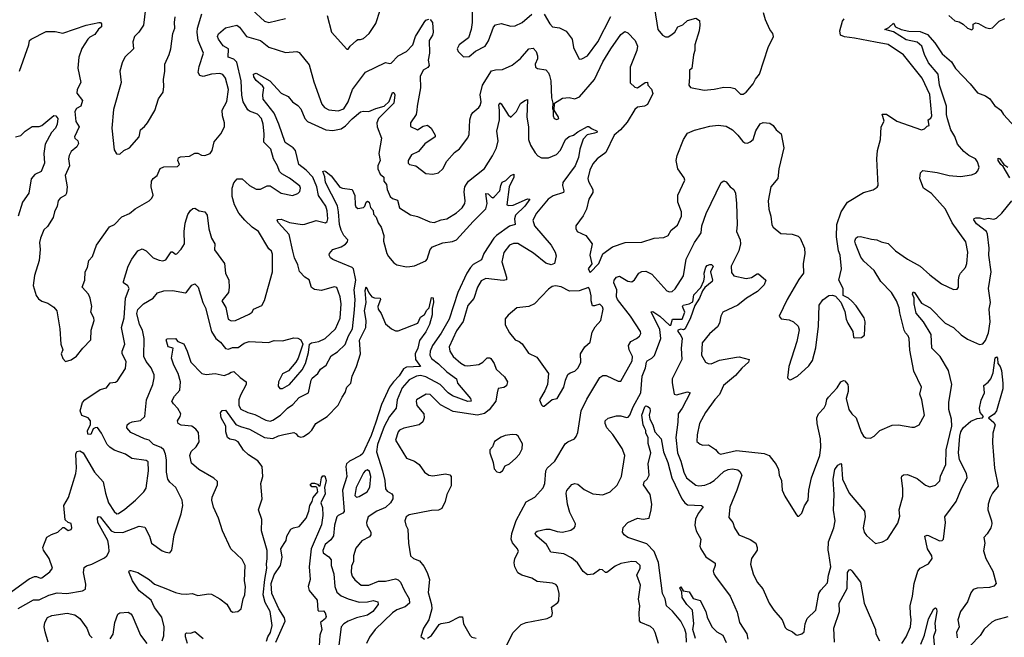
# Model space of a CAD drawing. Extents: x 1552294 to 1694791, y 811929 to 917222.
# Tile 498 of 643: x 1647586 to 1654660, y 874209 to 878645. Entities that reach past the tile are written whole.
import ezdxf

# ---------------------------------------------------------------- set-up
doc = ezdxf.new("R2010")
doc.units = 0

msp = doc.modelspace()

# ---------------------------------------------------------------- linework, layer by layer
at = {"layer": '0CON10XD'}
for points in [[(1650837.9, 878805), (1650836.5, 878625), (1650829.1, 878575), (1650809.4, 878515), (1650744.6, 878465.4), (1650729.4, 878435), (1650735.7, 878415.7), (1650775, 878377.5), (1650815, 878381.2), (1650861.3, 878418.7), (1650930, 878455), (1650955, 878494), (1650989.2, 878590.8), (1651005, 878607.1), (1651045, 878617.1), (1651115, 878597.8), (1651145, 878600), (1651195, 878625.8), (1651264.6, 878685.4)], [(1648490, 878725), (1648475.6, 878605), (1648442, 878555), (1648410.6, 878525), (1648397.8, 878485), (1648402.5, 878435), (1648340.8, 878375), (1648322.5, 878335), (1648306, 878275), (1648316, 878195), (1648260.3, 877999.7), (1648246.9, 877865), (1648265, 877710), (1648281.7, 877681.7), (1648305, 877680)], [(1649256.5, 878716.5), (1649345, 878634.3), (1649375.6, 878624.4), (1649495, 878652.9)], [(1649795, 878676), (1649825.6, 878555), (1649937, 878433), (1649945, 878432.5), (1649960, 878455), (1650005, 878496.7), (1650015, 878503.3), (1650035, 878502), (1650055, 878509.2), (1650095.7, 878545), (1650145, 878618.8), (1650175.6, 878714.4)], [(1652147.5, 878725), (1652170.8, 878575), (1652203.8, 878535), (1652225, 878521.2), (1652245, 878521.2), (1652265, 878534), (1652292, 878555), (1652315, 878594), (1652351.4, 878608.6), (1652385, 878640), (1652445, 878656.2), (1652469.7, 878639.7), (1652472.9, 878605), (1652467.5, 878565), (1652435.7, 878465), (1652435.7, 878424.3), (1652426.4, 878393.6), (1652416.2, 878295), (1652397.5, 878282.5), (1652399.2, 878230.8), (1652393.8, 878175), (1652405, 878158.8), (1652505, 878140), (1652575, 878145.6), (1652645, 878159.4), (1652695, 878159.2), (1652725, 878151.2), (1652765, 878111.2), (1652785, 878111.2), (1652805, 878124), (1652855.6, 878185), (1652872.2, 878217.8), (1652902, 878255), (1652964.6, 878445), (1653001.4, 878525), (1652998, 878545), (1652976.2, 878575), (1652943.8, 878645), (1652930, 878695)], [(1648305, 877680), (1648335, 877706.7), (1648375.7, 877724.3), (1648445.5, 877804.5), (1648454.4, 877855), (1648482.6, 877877.4), (1648504.4, 877905.6), (1648556.4, 877993.6), (1648584.4, 878075.6), (1648615.8, 878125), (1648622.5, 878165), (1648618.9, 878215), (1648628.9, 878275), (1648628.6, 878325), (1648660.6, 878395), (1648671.9, 878435), (1648685.7, 878545), (1648701.4, 878585), (1648697.3, 878625), (1648702.7, 878665)], [(1648722.5, 877635), (1648727, 877653), (1648740.5, 877659.5), (1648805, 877665.6), (1648845, 877686), (1648865, 877686), (1648892.5, 877672.5), (1648915, 877670), (1648954.4, 877685), (1648969.5, 877705), (1648983.2, 877766.8), (1649030, 877825), (1649057.1, 877875), (1649057.3, 877905), (1649042.1, 877955), (1649040, 877995), (1649075, 878058.8), (1649086.8, 878145), (1649065, 878226.2), (1649045, 878250.8), (1649025, 878258.9), (1648965, 878253.8), (1648905, 878238.2), (1648880.8, 878245), (1648869.4, 878265), (1648875, 878310), (1648905.6, 878405), (1648867.1, 878495), (1648860.7, 878555), (1648864.3, 878585), (1648895, 878688.1)], [(1648932.1, 877242.1), (1648945, 877143.3), (1648964.6, 877075), (1648988.5, 877035), (1648985, 876993.3), (1649057.5, 876895), (1649064.2, 876825), (1649089.5, 876775), (1649092, 876722), (1649085.3, 876685), (1649038.9, 876625), (1649067.3, 876577.3), (1649084.7, 876494.7), (1649105, 876481.5), (1649135.3, 876484.7), (1649235, 876530), (1649256.2, 876545), (1649266.7, 876565), (1649325, 876591.4), (1649345, 876628.8), (1649401.5, 876835), (1649402.3, 876962.3), (1649395, 876982.5), (1649375, 877000), (1649300.9, 877125), (1649255.7, 877155), (1649204.6, 877204.6), (1649161.5, 877255), (1649130, 877315), (1649112.9, 877375), (1649111.4, 877435), (1649125, 877473.3), (1649147.7, 877502.3), (1649185, 877502.5), (1649236, 877455), (1649285, 877428.9), (1649315, 877428.1), (1649365, 877450.8), (1649385, 877451.4), (1649465, 877400), (1649545, 877382.9), (1649585, 877395.8), (1649598.5, 877411.5), (1649603.1, 877435), (1649598.9, 877448.9), (1649585, 877462.5), (1649525, 877506.5), (1649468.4, 877538.4), (1649452.1, 877555), (1649438.8, 877595), (1649408.4, 877645), (1649390.9, 877715), (1649340.9, 877765), (1649341.9, 877825), (1649334.2, 877895), (1649322.4, 877935), (1649295, 877967.5), (1649237.2, 877987.2), (1649225, 877996.9), (1649192.2, 878055), (1649182.8, 878102.8), (1649176.5, 878205), (1649145, 878340.6), (1649125, 878361.6), (1649084.4, 878375), (1649086.1, 878435), (1649047.2, 878457.2), (1649013.8, 878505), (1649008.1, 878525), (1649015.5, 878544.5), (1649065, 878587.5), (1649145, 878605.7), (1649165, 878590.6), (1649215.5, 878525.5), (1649315, 878495.5), (1649375, 878446.7), (1649495, 878410), (1649576.9, 878416.9), (1649595, 878408.8), (1649665, 878321.2), (1649698.3, 878198.3), (1649757.6, 878037.6), (1649775, 878014.3), (1649807.1, 877997.1), (1649875, 877990.8), (1649915, 878005.4), (1649944.8, 878055), (1649977.8, 878145), (1650071.4, 878268.6), (1650215, 878337.1), (1650245, 878330), (1650255, 878333.3), (1650304.7, 878385.3), (1650365, 878416.7), (1650410.4, 878465), (1650429.1, 878525), (1650491.2, 878625), (1650505, 878642.5), (1650525, 878650)], [(1650535, 878647.5), (1650552.5, 878625), (1650556.2, 878555), (1650551.4, 878535), (1650527.3, 878495), (1650530.9, 878405), (1650520.9, 878355), (1650527.3, 878315), (1650518.1, 878301.9), (1650485, 878282), (1650462.1, 878237.9), (1650465.6, 878155), (1650440.9, 878025), (1650440.5, 877995), (1650435.7, 877965), (1650394, 877905), (1650395, 877877.5), (1650445, 877853.8), (1650485, 877880), (1650515, 877887.5), (1650541.2, 877865), (1650571.2, 877815), (1650571.2, 877805), (1650497.6, 877752.4), (1650451.7, 877698.3), (1650401.4, 877675), (1650377.1, 877635), (1650375.9, 877615.9), (1650385.8, 877605.8), (1650431.2, 877595), (1650505, 877541.4), (1650554.2, 877535.8), (1650595, 877546), (1650625, 877574), (1650655, 877628), (1650709.3, 877690.7), (1650745, 877718), (1650805, 877796.7), (1650815, 877820), (1650819.5, 877925), (1650829.5, 877960.5), (1650840.5, 877979.5), (1650885, 878013.8), (1650895, 878030), (1650902.2, 878055), (1650894.7, 878105), (1650910.3, 878175), (1650975, 878277.9), (1651005, 878285.4), (1651055, 878286.5), (1651125, 878317.5), (1651185, 878366.7), (1651243.3, 878436.7), (1651275, 878441.4), (1651296.1, 878416.1), (1651307.3, 878385), (1651306.2, 878365), (1651290, 878325), (1651291.9, 878305), (1651305.5, 878295.5), (1651365, 878284.4), (1651384.7, 878264.7), (1651393.1, 878245), (1651401.8, 878205), (1651407.8, 878085), (1651417.5, 878045), (1651413.9, 878006.1), (1651420, 877995), (1651420, 877955), (1651426.7, 877935), (1651445, 877929.2), (1651458.8, 877935), (1651458, 877945), (1651426.2, 877995), (1651428.8, 878045), (1651485, 878081), (1651535, 878086.5), (1651575, 878077.1), (1651608.5, 878091.5), (1651714.8, 878215.2), (1651775, 878343.3), (1651833.7, 878436.3), (1651905, 878540), (1651935, 878561.2), (1651955, 878551.2), (1652007.1, 878495), (1652024.4, 878455), (1652020, 878425), (1651971.1, 878305), (1651972.7, 878192.7), (1652005, 878161.2), (1652025, 878156), (1652080, 878195), (1652097, 878197), (1652100, 878175), (1652125.7, 878145.7), (1652135.6, 878115), (1652097.5, 878035), (1652075, 878023.4), (1652025, 878017.4), (1652005, 877999.7), (1651950.9, 877909.1), (1651903.3, 877855), (1651857.5, 877815), (1651798.4, 877691.6), (1651735, 877645.6), (1651705, 877611.1), (1651681.8, 877565), (1651668.8, 877505), (1651672.1, 877482.1), (1651704.3, 877425), (1651704.2, 877405), (1651689.1, 877380.9), (1651674.3, 877355), (1651658.6, 877285), (1651634.3, 877235.7), (1651582.5, 877165), (1651582.5, 877145), (1651592.5, 877125), (1651653.8, 877095), (1651698.8, 877035), (1651682.5, 876955), (1651697.7, 876892.3), (1651670, 876855), (1651685, 876830), (1651746.2, 876895), (1651775.8, 876964.2), (1651845.7, 877014.3), (1651935.7, 877044.3), (1652055, 877047.1), (1652145, 877077.1), (1652215, 877080), (1652244, 877095), (1652266.8, 877133.2), (1652311.7, 877168.3), (1652342.1, 877235), (1652340, 877265), (1652313.5, 877335), (1652314.3, 877384.3), (1652363.8, 877493.8), (1652360.5, 877510.5), (1652314.7, 877575), (1652303.6, 877635), (1652311, 877669), (1652355.7, 877784.3), (1652385, 877829.1), (1652435, 877851.9), (1652545, 877880.8), (1652605, 877887.1), (1652660.7, 877880.7), (1652706.7, 877855), (1652746.8, 877816.8), (1652780.7, 877770.7), (1652795, 877761.4), (1652815, 877759.4), (1652835, 877766.9), (1652854.7, 877785.3), (1652875, 877848), (1652905, 877898), (1652927.7, 877907.7), (1652975, 877902), (1653000, 877885), (1653020, 877855), (1653056.1, 877826.1), (1653077.1, 877725), (1653039.2, 877575), (1653032.5, 877505), (1652984, 877445), (1652962.5, 877345), (1652968, 877285), (1652983.3, 877235), (1652990.7, 877170.7), (1653000, 877155), (1653055, 877108.8), (1653135.8, 877105.8), (1653179.7, 877089.7), (1653194, 877075), (1653225.7, 877005), (1653226.8, 876963.2), (1653216.1, 876893.9), (1653218, 876825), (1653185, 876780), (1653100, 876635), (1653042.5, 876515), (1653056.7, 876496.7), (1653115, 876488.8), (1653145.8, 876475.8), (1653178.8, 876445), (1653187, 876417), (1653170.6, 876335), (1653111.2, 876155), (1653103.6, 876073.6), (1653115, 876060), (1653125, 876057.5), (1653175, 876083.8), (1653255, 876160), (1653282.1, 876197.9), (1653305, 876287.5), (1653326, 876445), (1653330, 876595), (1653357, 876633), (1653400, 876665), (1653425, 876666.2), (1653448.3, 876658.3), (1653486.1, 876616.1), (1653515, 876550), (1653524, 876495), (1653536, 876465), (1653572.5, 876405), (1653577.5, 876365), (1653585, 876360), (1653635, 876363.3), (1653655, 876380), (1653660, 876475), (1653653.3, 876505), (1653595, 876590), (1653565, 876623.3), (1653540, 876645), (1653502.5, 876665), (1653501.4, 876715), (1653471.8, 876775), (1653490.6, 876855), (1653480, 876955), (1653469.2, 876985), (1653455.4, 877085), (1653457.3, 877175), (1653487.3, 877265), (1653534.2, 877335), (1653647.5, 877405), (1653717.7, 877422.3), (1653747.7, 877442.3), (1653753.3, 877455), (1653744.3, 877645), (1653750, 877705), (1653770.8, 877785), (1653776, 877875), (1653796.4, 877916.4), (1653783.3, 877966.7), (1653815, 877966.2), (1653887, 877917), (1654065, 877854.4), (1654087.7, 877862.3), (1654105, 877880), (1654120, 877885), (1654113.3, 877925), (1654132.2, 877937.8), (1654139.5, 877955), (1654125, 878108.8), (1654071.2, 878225), (1653935, 878393.9), (1653825, 878467.8), (1653735.9, 878484.1), (1653585, 878513.5), (1653511.6, 878521.6), (1653484.2, 878535), (1653478.5, 878565), (1653497.5, 878635), (1653509.1, 878650.9)], [(1651355, 878684.2), (1651395.7, 878615), (1651415, 878594.2), (1651465, 878587.1), (1651512.2, 878562.2), (1651556, 878505), (1651563.8, 878445), (1651605, 878362.5), (1651625, 878363.3), (1651665.4, 878384.6), (1651739.1, 878485), (1651832.4, 878667.6)], [(1654260.8, 878675), (1654305, 878638), (1654335, 878630), (1654365, 878613.3), (1654395, 878583.3), (1654428, 878572), (1654437.1, 878582.9), (1654437.5, 878612.5), (1654455, 878622.5), (1654475, 878618.8), (1654525, 878589.2), (1654555, 878581.2), (1654575, 878587.5), (1654622.5, 878635), (1654665, 878654)], [(1647584.2, 878275), (1647650.6, 878465), (1647656.9, 878495), (1647667.8, 878505), (1647775, 878561), (1647841.5, 878561.5), (1647895, 878548.9), (1648064.7, 878605.3), (1648155, 878625.8), (1648165.7, 878625.7), (1648173.3, 878615), (1648173.3, 878595), (1648151.7, 878578.3), (1648125, 878540), (1648089.5, 878520.5), (1648076, 878505), (1648031.7, 878438.3), (1648010.8, 878375), (1648003.6, 878296.4), (1648024.5, 878195), (1647998.7, 878145), (1647996.7, 878116.7), (1648036.5, 878065), (1648025.4, 878025), (1647993.8, 878006.2), (1647981.8, 877985), (1647990, 877915), (1648013.2, 877875), (1647979.2, 877805), (1647982, 877795), (1648004.8, 877774.8), (1648007.9, 877755), (1647997.5, 877732.5), (1647955, 877697.5), (1647940.5, 877669.5), (1647937.3, 877645), (1647944.2, 877595), (1647911.5, 877525), (1647926.7, 877445), (1647921.2, 877398.8), (1647915.7, 877384.3), (1647877.7, 877362.3), (1647863.3, 877345), (1647856.2, 877305), (1647835.9, 877264.1), (1647826.2, 877225), (1647785, 877160), (1647758.8, 877135), (1647734.5, 877075.5), (1647728, 877045), (1647731.9, 876995), (1647725.6, 876915), (1647691.9, 876808.1), (1647682.7, 876735), (1647704.3, 876665), (1647720.3, 876640.3), (1647745, 876624.2), (1647788.7, 876608.7), (1647830.2, 876580.2), (1647851.9, 876555), (1647873.3, 876425), (1647880.8, 876315), (1647896.7, 876275), (1647883.8, 876245), (1647895, 876212.5), (1647915, 876190), (1647955, 876201.2), (1647995, 876228.8), (1648040, 876285), (1648096, 876345), (1648098.6, 876415), (1648121.9, 876485), (1648118.9, 876505), (1648097.5, 876545), (1648104.4, 876585), (1648091.9, 876645), (1648080, 876675), (1648035.7, 876725), (1648054.5, 876775), (1648055.6, 876834.4), (1648074.2, 876865), (1648081.9, 876915), (1648109.1, 876945), (1648138.1, 877025), (1648231.5, 877158.5), (1648268, 877175), (1648320.2, 877229.8), (1648375, 877254.2), (1648415, 877286), (1648515, 877343.8), (1648535, 877363.8), (1648544.2, 877385), (1648529.4, 877445), (1648533.2, 877485), (1648544.4, 877505), (1648573.3, 877526.7), (1648595, 877577.5), (1648621.2, 877588.8), (1648720.3, 877589.7), (1648733.8, 877605), (1648722.5, 877635)], [(1651055, 874093.3), (1651132.5, 874245), (1651189.3, 874300.7), (1651225, 874315.6), (1651375, 874344.3), (1651409.1, 874360.9), (1651414, 874385), (1651406.7, 874425), (1651451.7, 874458.3), (1651459.3, 874470.7), (1651462.5, 874525), (1651451.2, 874575), (1651438.3, 874588.3), (1651415, 874598.6), (1651305, 874610), (1651265, 874633.1), (1651194.5, 874654.5), (1651165, 874672.5), (1651144.2, 874715), (1651137.5, 874745), (1651144, 874775), (1651169.2, 874825), (1651163.1, 874845), (1651127.8, 874887.8), (1651118, 874915), (1651121, 874955), (1651152.2, 875047.8), (1651225, 875181.5), (1651287.5, 875215), (1651347.8, 875282.2), (1651359.6, 875315), (1651366.8, 875405), (1651375, 875424.4), (1651431.1, 875475), (1651505, 875598), (1651525, 875614.2), (1651572.5, 875635), (1651585, 875652.5), (1651595, 875680), (1651620, 875835), (1651660.8, 875919.2), (1651753.3, 876075), (1651775, 876089.4), (1651799.3, 876089.3), (1651885, 876047.8), (1651905, 876049.2), (1651985.4, 876195), (1651988.5, 876225), (1651965, 876273.3), (1651960.6, 876305), (1651977.5, 876335), (1652018.8, 876355), (1652038.3, 876371.7), (1652047.9, 876392.1), (1652047.1, 876405), (1651975.5, 876515), (1651881.1, 876635), (1651874.7, 876655), (1651875.7, 876705), (1651855.9, 876755), (1651856.7, 876775), (1651875, 876795.9), (1651895, 876802.9), (1651955, 876766.1), (1651985, 876762.1), (1652003.7, 876776.4), (1652035, 876825.6), (1652055, 876836.2), (1652085, 876838.2), (1652127.4, 876817.4), (1652235, 876698.6), (1652255, 876690), (1652275, 876693.1), (1652295, 876712.5), (1652354.4, 876805), (1652374.6, 876925), (1652434.5, 877045), (1652468.3, 877091.7), (1652481.8, 877115), (1652486.1, 877165), (1652517.2, 877252.8), (1652625, 877476.5), (1652645, 877487.5), (1652661.1, 877481.1), (1652691.4, 877445), (1652717.8, 877425), (1652729.5, 877399.5), (1652736.2, 877325), (1652742.1, 877175), (1652737.1, 877125), (1652761.5, 877065), (1652766, 877035), (1652753.5, 876985), (1652697.5, 876875), (1652700.1, 876830.1), (1652716.7, 876806.7), (1652804.6, 876785.4), (1652845, 876793.1), (1652885, 876820), (1652895, 876820.8), (1652945.7, 876775), (1652935, 876741.4), (1652888, 876692), (1652808.5, 876645), (1652745, 876595.7), (1652638, 876545), (1652622.9, 876515), (1652614.5, 876465.5), (1652600.7, 876439.3), (1652542, 876388), (1652489.5, 876325), (1652484.4, 876235), (1652514, 876185), (1652532.5, 876175), (1652555, 876174.4), (1652615, 876199.1), (1652735, 876222.5), (1652755, 876223.5), (1652826.7, 876205), (1652822, 876185), (1652775, 876142.9), (1652729.4, 876090.6), (1652641.7, 876018.3), (1652615, 875952.5), (1652581.5, 875918.5), (1652514.4, 875825), (1652471.1, 875745), (1652452.7, 875662.7), (1652450, 875615), (1652475, 875596), (1652495, 875590), (1652535, 875592.5), (1652585, 875558.8), (1652605, 875533.8), (1652620, 875525), (1652735, 875550), (1652935, 875529.4), (1652971.2, 875515), (1653020.9, 875450.9), (1653037.5, 875415), (1653043.8, 875375), (1653059.2, 875335), (1653064, 875265), (1653082.3, 875222.3), (1653162.5, 875095), (1653175, 875080), (1653185, 875080), (1653205, 875100), (1653225.8, 875154.2), (1653250, 875195), (1653255.7, 875265), (1653274.3, 875355), (1653334.4, 875515), (1653341.8, 875575), (1653340.7, 875635), (1653315.9, 875745), (1653312.7, 875785), (1653324.4, 875815), (1653365, 875856.7), (1653377.6, 875882.4), (1653385, 875916.2), (1653396.9, 875935), (1653458.8, 876001.2), (1653485, 876043.3), (1653505, 876053.3), (1653515, 876051.2), (1653535.6, 876025.6), (1653539.2, 876005), (1653538.1, 875975), (1653523.3, 875925), (1653544.2, 875845), (1653564, 875815), (1653595.7, 875785), (1653632.1, 875682.1), (1653648.8, 875655), (1653665, 875641.2), (1653699.5, 875640.5), (1653725, 875654), (1653766.5, 875693.5), (1653855, 875731.9), (1653900, 875735), (1653995, 875717.5), (1654015, 875718.8), (1654047.5, 875735), (1654086, 875805), (1654067.1, 875915), (1654054.4, 875955), (1654065.8, 876005), (1654010.6, 876120.6), (1653982.3, 876272.3), (1653977.5, 876355), (1653970, 876375), (1653950, 876395), (1653940, 876415), (1653908.9, 876538.9), (1653905, 876576.7), (1653885.5, 876625), (1653849.5, 876685), (1653773.8, 876765), (1653725.6, 876845), (1653651.5, 876911.5), (1653629.5, 876939.5), (1653590, 877035), (1653587.5, 877055), (1653594.7, 877075.3), (1653605.4, 877084.6), (1653627.8, 877087.8), (1653705, 877067.8), (1653745, 877064.4), (1653775, 877050), (1653825, 877038.6), (1653879.2, 876985), (1653965, 876925.7), (1654056.7, 876875), (1654125, 876812), (1654208.3, 876748.3), (1654295, 876706.7), (1654321.2, 876708.8), (1654331.2, 876725), (1654330, 876775), (1654336, 876805), (1654345.8, 876825), (1654381.1, 876865), (1654390.6, 876895), (1654397.8, 876975), (1654385, 877050), (1654285, 877186.9), (1654237.5, 877285), (1654136.4, 877396.4), (1654080, 877435), (1654052.2, 877505), (1654058.6, 877545), (1654075, 877562.5), (1654178, 877548), (1654265, 877526.9), (1654345, 877520), (1654425, 877530), (1654455, 877543.3), (1654470.7, 877559.3), (1654480, 877585), (1654466.7, 877625), (1654452.5, 877645), (1654405, 877668.8), (1654368.9, 877698.9), (1654325, 877750), (1654305, 877805.8), (1654276.1, 877855), (1654252.4, 877932.4), (1654245.3, 877965), (1654244.1, 878025), (1654194, 878175), (1654183.9, 878253.9), (1654115.9, 878335), (1654087.9, 878395), (1654068.9, 878455), (1654035, 878484.7), (1653955, 878499.8), (1653865, 878557.6), (1653802, 878575), (1653831.5, 878588.5), (1653865, 878620.8), (1653878.6, 878595), (1653920, 878575), (1653975, 878561.8), (1654055, 878559.7), (1654107.7, 878537.7), (1654160.1, 878480.1), (1654215, 878400.6), (1654281.6, 878341.6), (1654309.5, 878295), (1654414.4, 878185), (1654468.7, 878118.7), (1654525, 878098.8), (1654557.1, 878077.1), (1654589.1, 878029.1), (1654636.4, 877996.4), (1654655, 877963.8), (1654735, 877876.2)], [(1647575, 874416.6), (1647685, 874478.8), (1647725, 874479.2), (1647795, 874512.3), (1647855, 874528.6), (1647925, 874524.1), (1648037, 874543), (1648058, 874555), (1648060.9, 874590.9), (1648043.6, 874675), (1648048.9, 874711.1), (1648065, 874723.1), (1648105, 874734.7), (1648195, 874779.3), (1648212.6, 874795), (1648227.8, 874825), (1648227.4, 874865), (1648218.3, 874905), (1648148.2, 875035), (1648143.8, 875065), (1648152.1, 875077.9), (1648165, 875074.3), (1648243.9, 874973.9), (1648265, 874963.3), (1648326.8, 874963.2), (1648445, 875008.1), (1648485, 875000), (1648519.2, 874935), (1648533.3, 874885), (1648610.3, 874830.3), (1648635, 874820), (1648665, 874816.7), (1648678.8, 874835), (1648695.6, 874945), (1648746.5, 875095), (1648758.5, 875155), (1648753.4, 875193.4), (1648707.8, 875285), (1648663.6, 875323.6), (1648650.4, 875345), (1648641.3, 875395), (1648641.6, 875485), (1648634.7, 875525), (1648621.6, 875555), (1648602.1, 875572.1), (1648546.5, 875595), (1648516.7, 875625), (1648482.5, 875635), (1648385, 875681.3), (1648355.7, 875715), (1648357.5, 875735), (1648371.9, 875748.1), (1648395, 875757.1), (1648455, 875765.4), (1648485.5, 875795), (1648496.7, 875915), (1648543.1, 876025), (1648553.1, 876073.1), (1648551.2, 876095), (1648529.5, 876145), (1648495, 876190.5), (1648478.9, 876225), (1648479.7, 876355), (1648467.6, 876415), (1648447.2, 876455), (1648427.7, 876535), (1648433.9, 876563.9), (1648475, 876605.5), (1648546, 876645), (1648575.8, 876684.2), (1648622.7, 876697.3), (1648685, 876699.2), (1648776.4, 876683.6), (1648785, 876687.5), (1648821.9, 876738.1), (1648845, 876747.5), (1648869.2, 876725), (1648901.8, 876615), (1648920, 876575), (1648965, 876406), (1648995, 876355.8), (1649028.3, 876328.3), (1649065, 876282.5), (1649085, 876279.4), (1649115, 876290), (1649155, 876291.5), (1649199, 876321), (1649235, 876332.8), (1649373, 876327), (1649415, 876340), (1649475, 876337.8), (1649555, 876360), (1649585, 876357.5), (1649606, 876345), (1649619.2, 876315), (1649587.8, 876215), (1649571.1, 876185), (1649516.2, 876123.8), (1649475, 876100.8), (1649445.4, 876045), (1649443, 876013), (1649455.7, 875995.7), (1649475, 875996.9), (1649525, 876025.5), (1649615, 876131.5), (1649638.4, 876175), (1649661.4, 876255), (1649668.8, 876315), (1649683.3, 876325), (1649735, 876333.5), (1649779.6, 876355), (1649854.3, 876425.7), (1649888.2, 876501.8), (1649896.7, 876605), (1649888.8, 876655), (1649865, 876720.8), (1649845, 876725.5), (1649755, 876701.2), (1649705, 876708.2), (1649681.7, 876721.7), (1649666.3, 876776.3), (1649635, 876795.7), (1649595.5, 876835.5), (1649584.3, 876885), (1649559.3, 876935), (1649547.5, 876982.5), (1649522.1, 877102.1), (1649444.5, 877185), (1649436.1, 877203.9), (1649439.5, 877210.5), (1649465, 877211.8), (1649525, 877187.8), (1649615, 877174.5), (1649635, 877175.5), (1649715, 877203.3), (1649784.2, 877185.8), (1649795, 877196.7), (1649798.8, 877215), (1649795, 877273.3), (1649784.6, 877305), (1649733.3, 877383.3), (1649720, 877445), (1649691, 877515), (1649645, 877564.1), (1649591.4, 877605), (1649567.1, 877705), (1649550.5, 877725), (1649492.8, 877762.8), (1649448.2, 877895), (1649413.7, 877975), (1649334.8, 878074.8), (1649331.8, 878105), (1649340, 878155), (1649330.9, 878170.9), (1649285, 878209.5), (1649269.2, 878235), (1649265.7, 878255), (1649285, 878260.7), (1649382.2, 878205), (1649465, 878117.8), (1649515, 878092.5), (1649546.3, 878056.3), (1649585, 878028.6), (1649605.5, 878005), (1649635.8, 877935.8), (1649654.4, 877915), (1649785, 877855.3), (1649835, 877849.4), (1649895, 877861.1), (1649927.7, 877882.3), (1649975, 877932.5), (1650035, 877982.5), (1650055, 877988.6), (1650095, 877985.6), (1650145, 878007.8), (1650205, 878024.4), (1650241.2, 878058.8), (1650265, 878121.5), (1650275, 878123.3), (1650281.3, 878105), (1650275, 878046.7), (1650194, 877966), (1650165, 877936.7), (1650151.9, 877905), (1650155.3, 877875.3), (1650184.5, 877795), (1650165.6, 877685), (1650176.9, 877635), (1650158.9, 877595), (1650159.1, 877575), (1650175.7, 877535), (1650202.7, 877515), (1650203.2, 877485), (1650221.1, 877461.1), (1650226.7, 877425), (1650247.8, 877375), (1650265, 877361.8), (1650300, 877350), (1650315, 877293.8), (1650395, 877242.5), (1650445, 877232.7), (1650533.5, 877193.5), (1650565, 877189.4), (1650615, 877208.1), (1650655, 877215.5), (1650725, 877258.8), (1650765.4, 877295), (1650783.1, 877325), (1650786.7, 877345), (1650778.3, 877408.3), (1650784.2, 877445), (1650795.3, 877465), (1650810.9, 877485), (1650925, 877577.5), (1650982.1, 877667.9), (1651011.2, 877725), (1651022.9, 877775), (1651013.8, 877845), (1651032.4, 877925), (1651033.7, 877995), (1651027.9, 878032.1), (1651035, 878048), (1651045, 878042), (1651095, 877962), (1651115, 877946.2), (1651155, 877985.8), (1651185, 878042.9), (1651215, 878065.7), (1651235, 878072.5), (1651229.3, 877945), (1651242.3, 877875), (1651241.5, 877785), (1651256.4, 877745), (1651288.8, 877688.8), (1651308.3, 877668.3), (1651335, 877653.8), (1651385, 877652.9), (1651442.5, 877677.5), (1651472.7, 877707.3), (1651507.1, 877785), (1651534, 877806), (1651565, 877816.4), (1651595, 877839.6), (1651665, 877877.5), (1651675, 877878.8), (1651693.6, 877863.6), (1651736.2, 877845), (1651733.3, 877835), (1651715, 877830.8), (1651662.9, 877817.1), (1651635, 877786), (1651609.6, 877715), (1651600.9, 877655), (1651577.1, 877595), (1651489.5, 877475), (1651486.2, 877455), (1651496.4, 877415), (1651492.2, 877405), (1651419.5, 877380.5), (1651382.9, 877357.1), (1651299.2, 877255), (1651273.6, 877205), (1651285.5, 877165), (1651404.4, 877025), (1651434.4, 876975), (1651439.7, 876950.3), (1651428, 876895), (1651405, 876884.6), (1651365, 876896.8), (1651278, 876968), (1651165, 877038.2), (1651135, 877038.8), (1651105.8, 877025), (1651065, 876972.5), (1651048.9, 876905), (1651083.3, 876795), (1651084.1, 876775.9), (1651058.8, 876771.2), (1650935, 876785.3), (1650900.6, 876769.4), (1650876.1, 876725), (1650848.3, 876641.7), (1650805, 876591.4), (1650772.3, 876477.7), (1650725, 876409.4), (1650672.5, 876295), (1650676.5, 876265), (1650699.5, 876225), (1650755, 876177.7), (1650785, 876162), (1650805, 876159.3), (1650885, 876169.2), (1650913.3, 876185), (1650945, 876215.6), (1650965, 876217.5), (1650972.1, 876212.1), (1650995.6, 876175.6), (1651010, 876135), (1651070.2, 876080.2), (1651090, 876045), (1651083.8, 876015), (1651065, 876004.3), (1651024.5, 875995.5), (1651017.1, 875965)], [(1647556, 877804), (1647595, 877812.3), (1647624.9, 877845.1), (1647675, 877877.2), (1647725, 877878.6), (1647745.2, 877884.8), (1647832.1, 877957.9), (1647845.7, 877955), (1647860.9, 877935), (1647854.5, 877895), (1647843.3, 877865), (1647814.1, 877835.9), (1647768.3, 877751.7), (1647759.1, 877685), (1647764.3, 877615), (1647740.4, 877555), (1647695, 877534.5), (1647668, 877502), (1647650.9, 877399.1), (1647606.2, 877335), (1647575, 877233.3)], [(1654699.9, 877509.9), (1654651.4, 877591.4), (1654635, 877604.5), (1654615, 877634.3), (1654615, 877650), (1654625, 877648.8), (1654655.8, 877605.8), (1654685, 877585.7)], [(1648610, 874185), (1648620.7, 874219.3), (1648623.8, 874285), (1648606.3, 874355), (1648554.6, 874424.6), (1648529.6, 874475), (1648443.4, 874543.4), (1648396.2, 874615), (1648370.3, 874679.7), (1648375, 874688.8), (1648385, 874690), (1648435, 874675.5), (1648515, 874625.4), (1648555, 874591.8), (1648625, 874564.7), (1648705, 874531.1), (1648745, 874521.9), (1648785, 874518.6), (1648825, 874524), (1648865, 874509.2), (1648945, 874522), (1648965, 874520), (1649025, 874485.8), (1649075, 874447.5), (1649101.3, 874401.3), (1649115, 874389.2), (1649153.3, 874395), (1649177.1, 874415), (1649190.6, 874485), (1649204, 874515), (1649208.9, 874575), (1649201.4, 874615), (1649206.7, 874725), (1649185, 874767.5), (1649102.5, 874845), (1649042, 874975), (1649014, 875065), (1648978, 875145), (1648966.1, 875193.9), (1648968.6, 875215), (1649007.1, 875305), (1649007.2, 875327.2), (1648981.7, 875351.7), (1648872, 875415), (1648821.2, 875461.2), (1648809.1, 875515), (1648818.6, 875545), (1648852.8, 875577.2), (1648875, 875613.3), (1648870.2, 875680.2), (1648851.5, 875705), (1648822.9, 875725), (1648745, 875733.2), (1648724.3, 875745), (1648719.2, 875765), (1648739.2, 875795), (1648742.9, 875815), (1648722.3, 875852.3), (1648690, 875885), (1648680, 875905), (1648697.7, 875942.3), (1648736.2, 875985), (1648740.6, 876045), (1648724.5, 876105), (1648692.7, 876165), (1648676.2, 876215), (1648687.8, 876285), (1648653.8, 876295), (1648638.8, 876345), (1648646.4, 876353.6), (1648704.3, 876354.3), (1648723, 876333), (1648765, 876317.1), (1648790.3, 876265), (1648815.7, 876185.7), (1648895, 876102.9), (1648925, 876097.9), (1648990, 876105), (1649055, 876089.2), (1649085, 876101.6), (1649105, 876114.6), (1649125, 876118.1), (1649170, 876075), (1649212.2, 876045), (1649213.5, 876025), (1649171.4, 875948.6), (1649160.9, 875915), (1649160, 875875), (1649175, 875848), (1649224.4, 875824.4), (1649275, 875810.5), (1649355, 875769.4), (1649385, 875762), (1649405, 875768), (1649460.5, 875805), (1649510, 875855), (1649549.5, 875880.5), (1649595, 875931.8), (1649660.8, 875965), (1649679.7, 876055), (1649688.4, 876071.6), (1649727.7, 876105), (1649747.9, 876135), (1649788, 876165), (1649825, 876230.6), (1649869.4, 876260.6), (1649925, 876312.2), (1649948.6, 876375), (1649976.2, 876425), (1649990.4, 876560.4), (1649996.4, 876635), (1649989, 876705), (1650000, 876775), (1649985.4, 876855), (1649974.3, 876865), (1649835, 876923.3), (1649820, 876935), (1649810, 876955), (1649811.2, 876965), (1649835.5, 876994.5), (1649895.8, 877014.2), (1649928, 877032), (1649940.9, 877049.1), (1649943.6, 877065), (1649914.5, 877094.5), (1649895, 877133.6), (1649884.5, 877175), (1649877.6, 877265), (1649868.3, 877308.3), (1649782.7, 877475), (1649777.5, 877517.5), (1649763.5, 877555), (1649775, 877560.5), (1649785, 877555.6), (1649822.7, 877522.7), (1649885, 877441.9), (1649905, 877434.4), (1649975, 877426.7), (1649992.7, 877382.7), (1649995.6, 877315), (1650001.2, 877301.2), (1650015, 877289.2), (1650055, 877297.5), (1650065.7, 877305), (1650076, 877335), (1650085, 877341.4), (1650095.8, 877335.8), (1650105.9, 877295.9), (1650126.2, 877275), (1650128.3, 877248.3), (1650146.2, 877226.2), (1650160.4, 877185), (1650182.2, 877155), (1650202.1, 877095), (1650200.4, 877055), (1650223.8, 876965), (1650235, 876944.3), (1650275, 876898.1), (1650294.7, 876884.7), (1650365, 876870), (1650388.6, 876871.4), (1650422.1, 876877.9), (1650505, 876914), (1650514.4, 876925.6), (1650534.6, 876995.4), (1650551.2, 877015), (1650625, 877042.3), (1650695, 877051.6), (1650724.5, 877065), (1650843.6, 877196.4), (1650935, 877286.9), (1650944, 877325), (1650934.1, 877395.9), (1650952.5, 877395), (1650975, 877370), (1650985, 877366.9), (1650995, 877371.9), (1651034.6, 877415), (1651043.2, 877455), (1651051.8, 877478.2), (1651079.8, 877490.2), (1651115, 877525.8), (1651136, 877536), (1651135.6, 877515), (1651103.9, 877445), (1651086.4, 877316.4), (1651100.3, 877310.3), (1651132.6, 877312.6), (1651235, 877358.6), (1651251.9, 877355), (1651215, 877306.7), (1651148.8, 877241.2), (1651141.2, 877215), (1651145, 877174.2), (1651105, 877162.6), (1651011.1, 877095), (1650991.5, 877075), (1650921.2, 876965), (1650905, 876920), (1650843.2, 876886.8), (1650824.4, 876865.6), (1650798.8, 876825), (1650733.3, 876686.7), (1650672.6, 876495), (1650615, 876394.6), (1650552.4, 876305), (1650534.8, 876265), (1650531.9, 876235), (1650545, 876212), (1650595, 876173.8), (1650655.2, 876115.2), (1650724, 876065), (1650731.4, 876035), (1650824.4, 875925), (1650828.6, 875905), (1650805, 875903.3), (1650695, 875944.7), (1650663.8, 875965), (1650607.1, 876025), (1650505, 876079.2), (1650465, 876089.3), (1650435.8, 876085), (1650385, 876057.5), (1650335, 876000.9), (1650297.4, 875915), (1650291.3, 875855), (1650242.1, 875795), (1650205.7, 875724.3), (1650156.9, 875593.1), (1650150.7, 875540.7), (1650192.5, 875405), (1650208.8, 875335), (1650213.3, 875275), (1650225, 875260), (1650260.3, 875240.3), (1650266.8, 875226.8), (1650266.2, 875205), (1650251.2, 875175), (1650215, 875140.8), (1650152.9, 875115), (1650089.2, 875075), (1650077.5, 875035), (1650080.8, 875015), (1650110, 874965), (1650109.2, 874945), (1650098.2, 874931.8), (1650045, 874901.9), (1650001.4, 874848.6), (1649983.2, 874795), (1649985.2, 874754.8), (1649969.1, 874720.9), (1649967.5, 874675), (1649975, 874649.2), (1649992.7, 874622.7), (1650040, 874585), (1650095, 874584.6), (1650165, 874611.8), (1650215, 874612.9), (1650285, 874629.2), (1650305, 874621.5), (1650321.9, 874605), (1650348.8, 874548.8), (1650385.3, 874485), (1650386.3, 874453.7), (1650355, 874428.9), (1650295, 874407.1), (1650265, 874385.4), (1650141.1, 874265), (1650099.8, 874210.2), (1650078.1, 874165)], [(1651827.5, 875255), (1651877.6, 875302.4), (1651909.1, 875365), (1651933.2, 875515), (1651915.7, 875565.7), (1651847.3, 875665), (1651805.4, 875715), (1651793.5, 875745), (1651792.5, 875765), (1651815, 875783.1), (1651875, 875799.4), (1651905, 875800.6), (1651945, 875787.5), (1651958.7, 875791.3), (1651970.6, 875805), (1651994.1, 875865), (1652047.8, 875965), (1652059, 876085), (1652082.1, 876145), (1652089.3, 876185), (1652095, 876195.5), (1652126.7, 876213.3), (1652146.1, 876233.9), (1652191.4, 876355), (1652185, 876420), (1652123.3, 876546.7), (1652135, 876548.8), (1652185, 876516.2), (1652255, 876451.5), (1652265, 876450.8), (1652276.9, 876493.1), (1652346.7, 876495), (1652366, 876545), (1652348.8, 876585), (1652352.5, 876595), (1652396.7, 876603.3), (1652421.7, 876618.3), (1652430.3, 876669.7), (1652478.8, 876721.2), (1652500.5, 876769.5), (1652505.8, 876795), (1652503.3, 876825), (1652515, 876867.5), (1652525, 876880), (1652545, 876886.2), (1652555.9, 876885.9), (1652568, 876875), (1652548.8, 876835), (1652563.1, 876775), (1652560.6, 876765), (1652508.7, 876721.3), (1652492.2, 876697.8), (1652469.6, 876645), (1652436.3, 876593.6), (1652405.9, 876505), (1652367.1, 876425), (1652355, 876417.8), (1652335, 876421.9), (1652314.6, 876415), (1652314.7, 876405), (1652337.2, 876377.2), (1652344.8, 876355), (1652338.9, 876285), (1652342.8, 876205), (1652283.8, 876083.8), (1652274.4, 876065), (1652273.2, 876036.8), (1652288, 875955), (1652305, 875950), (1652385, 875972.2), (1652403.8, 875965), (1652346.3, 875855), (1652317.5, 875815), (1652315.4, 875755), (1652299.7, 875645), (1652312, 875535), (1652336.8, 875475), (1652357.6, 875395), (1652377.5, 875355), (1652445, 875300.9), (1652465, 875296.2), (1652507.6, 875302.4), (1652545, 875316.2), (1652575.2, 875334.8), (1652645, 875399.1), (1652676.7, 875415), (1652708.2, 875418.2), (1652745, 875412.5), (1652760.5, 875400.5), (1652773.8, 875375), (1652737.9, 875265), (1652688.9, 875145), (1652680.6, 875070.6), (1652710, 875035), (1652720.8, 874995), (1652753.8, 874945), (1652835, 874912.5), (1652875.3, 874885.3), (1652885.3, 874855), (1652884.6, 874835), (1652844.3, 874775), (1652836, 874735), (1652855.8, 874665), (1652885.8, 874605), (1652925, 874556.7), (1652970, 874455), (1653004.4, 874404.4), (1653065, 874333.8), (1653085, 874278.8), (1653096.7, 874266.7), (1653138.9, 874248.9), (1653165, 874226.2), (1653175, 874223.8), (1653205, 874233.8), (1653222.3, 874247.7), (1653229.2, 874305), (1653245, 874343.3), (1653305.8, 874405), (1653326.9, 874525), (1653341.2, 874548.8), (1653389.4, 874600.6), (1653396.7, 874655), (1653413.6, 874715), (1653400.6, 874810.6), (1653394.7, 874835), (1653396.9, 874895), (1653435.3, 874995), (1653446, 875045), (1653433.5, 875123.5), (1653438.9, 875235), (1653431.2, 875345), (1653442.9, 875415), (1653465, 875446.7), (1653485, 875456.7), (1653489.5, 875449.5), (1653498.9, 875345), (1653545.6, 875245), (1653655, 875116.2), (1653660, 875075), (1653646.5, 874995), (1653653.7, 874963.7), (1653670.3, 874940.3), (1653735, 874883.8), (1653785, 874896.2), (1653820, 874915), (1653895, 875030), (1653909.5, 875080.5), (1653905.6, 875125), (1653930.5, 875219.5), (1653932.2, 875275), (1653921.1, 875355), (1653923.5, 875366.5), (1653935, 875376.2), (1653965, 875378), (1654035, 875348.9), (1654095, 875302.5), (1654125, 875289.2), (1654165, 875302), (1654197.1, 875332.9), (1654202.6, 875367.4), (1654239.5, 875450.5), (1654242.7, 875555), (1654284, 875725), (1654281.8, 875775), (1654262.5, 875845), (1654261.6, 875898.4), (1654284.1, 876025), (1654259.7, 876125), (1654200.4, 876225), (1654139.1, 876285), (1654135.2, 876385.2), (1654080.4, 876475), (1654026.7, 876536.7), (1654012.1, 876605), (1654012.3, 876645), (1653999.6, 876675), (1654005, 876690.8), (1654015.4, 876685), (1654065, 876608.1), (1654126.7, 876575), (1654235, 876466.7), (1654295, 876433.3), (1654350.6, 876380.6), (1654395, 876351.4), (1654483.2, 876313.2), (1654505, 876317.5), (1654525, 876341.4), (1654546.5, 876395), (1654558.8, 876475), (1654550.9, 876565), (1654560, 876615), (1654546.1, 876715), (1654564.7, 876835), (1654550, 876955), (1654552.7, 877005), (1654540.5, 877105), (1654533.3, 877123.3), (1654459.9, 877179.9), (1654442, 877208), (1654443, 877217), (1654455, 877222), (1654485, 877221.4), (1654515, 877212.5), (1654545, 877218.6), (1654585, 877211.5), (1654605, 877219.1), (1654642.3, 877255), (1654715.3, 877345)], [(1647505, 874520.6), (1647655, 874629.4), (1647692.5, 874645), (1647706.9, 874646.9), (1647734.4, 874634.4), (1647745, 874635.8), (1647801.3, 874678.7), (1647822, 874705), (1647797.1, 874775), (1647757.5, 874835), (1647751.4, 874855), (1647781.7, 874928.3), (1647815, 874948.8), (1647860, 874965), (1647895, 874997.5), (1647905, 874997.5), (1647935, 874976.7), (1647955, 874983.8), (1647961.2, 874995), (1647955, 875027.5), (1647933, 875033), (1647913, 875053), (1647902.5, 875155), (1647937.7, 875212.3), (1647989.1, 875385), (1647992.9, 875425), (1647988.1, 875525), (1647996.2, 875545), (1648018.7, 875548.7), (1648040.8, 875535), (1648123.3, 875395), (1648185.6, 875325), (1648202.5, 875245), (1648225, 875176), (1648265, 875112.5), (1648285, 875097.1), (1648295, 875098.1), (1648340.6, 875129.4), (1648418.5, 875195), (1648478.6, 875255), (1648495, 875281.2), (1648511.8, 875405), (1648510, 875470), (1648495, 875479.5), (1648392.4, 875492.4), (1648346.7, 875525), (1648265, 875554.3), (1648234, 875575), (1648214, 875595), (1648174.3, 875675), (1648145, 875715.8), (1648127.5, 875715), (1648114.4, 875705.6), (1648096, 875665), (1648075, 875669.2), (1648072.7, 875695), (1648094.5, 875735), (1648094.2, 875765), (1648076.7, 875785), (1648032.4, 875802.4), (1648020, 875835), (1648036.9, 875895), (1648053.9, 875916.1), (1648165, 875988.6), (1648208.8, 876001.2), (1648235, 876036), (1648275, 876041.2), (1648289.5, 876050.5), (1648345, 876140), (1648351.4, 876191.4), (1648322.5, 876245), (1648322.7, 876265), (1648341.5, 876315), (1648317.9, 876435), (1648337.6, 876505), (1648346.9, 876645), (1648372.5, 876715), (1648363.3, 876733.3), (1648332, 876755), (1648331.4, 876765), (1648366.2, 876873.8), (1648392.5, 876925), (1648435, 876984), (1648465, 877000), (1648495, 876985.8), (1648543.8, 876933.8), (1648587.1, 876917.1), (1648615, 876913.8), (1648635, 876919.5), (1648675, 876976.7), (1648685, 876976.7), (1648705, 876960), (1648715, 876963.3), (1648745, 876996), (1648769.6, 877035), (1648767.3, 877125), (1648773.9, 877183.9), (1648793.6, 877245), (1648813.3, 877275), (1648830.9, 877289.1), (1648845, 877290.9), (1648875, 877272.9), (1648915, 877264.2), (1648932.1, 877242.1)], [(1651355, 875870), (1651411.7, 875918.3), (1651446.7, 875925), (1651495, 876006.7), (1651506.5, 876055), (1651525, 876095.8), (1651540.3, 876109.7), (1651575, 876122), (1651598.9, 876145), (1651618.4, 876185), (1651615.5, 876245), (1651646.9, 876295), (1651685, 876330), (1651698.3, 876401.7), (1651721.2, 876438.8), (1651760.8, 876485), (1651778, 876565), (1651773.6, 876583.6), (1651753, 876603), (1651715, 876590), (1651701.2, 876591.2), (1651691.4, 876625), (1651693, 876663), (1651683.3, 876705), (1651671.7, 876721.7), (1651605, 876696.7), (1651536.1, 876696.1), (1651476.6, 876726.6), (1651435, 876734.2), (1651412.1, 876727.9), (1651385, 876710), (1651285.3, 876604.7), (1651245, 876584.4), (1651156.7, 876575), (1651095, 876524), (1651075, 876497.5), (1651074.3, 876454.3), (1651105.7, 876395.7), (1651145, 876346.2), (1651175, 876334), (1651195, 876316.2), (1651240.9, 876250.9), (1651302.1, 876222.1), (1651384.2, 876105), (1651378, 876025), (1651359.7, 875980.3), (1651320, 875915), (1651335, 875880), (1651345, 875870), (1651355, 875870)], [(1649358.3, 874181.7), (1649368.2, 874211.8), (1649389, 874245), (1649400.3, 874295), (1649386.2, 874395), (1649350.5, 874460.5), (1649334.7, 874515), (1649346.1, 874623.9), (1649361.9, 874705), (1649358.4, 874735), (1649363.3, 874775), (1649363.7, 874833.7), (1649322.9, 874975), (1649326.4, 875056.4), (1649301.4, 875125), (1649326.9, 875205), (1649319.2, 875315), (1649332.9, 875365), (1649328.5, 875435), (1649297.7, 875477.7), (1649230.5, 875520.5), (1649193.4, 875553.4), (1649155, 875614.2), (1649135, 875626), (1649095, 875632), (1649080, 875645), (1649066.2, 875685), (1649067.9, 875725), (1649033.3, 875785), (1649027.6, 875822.4), (1649041.8, 875838.2), (1649065, 875840.8), (1649138.9, 875738.9), (1649172.3, 875722.3), (1649236.5, 875705), (1649345, 875643.8), (1649405, 875636.1), (1649445, 875656.2), (1649483.1, 875666.9), (1649555, 875680), (1649571.2, 875671.2), (1649585, 875653.3), (1649605, 875646.2), (1649625, 875651.2), (1649665, 875678), (1649685, 875696.2), (1649714, 875745), (1649796, 875795), (1649875, 875876.2), (1649902.7, 875935), (1649925, 875966.5), (1649936.3, 876005), (1649966.2, 876033.8), (1649974.8, 876085.2), (1650006.2, 876155), (1650034.7, 876245), (1650027.5, 876342.5), (1650071.9, 876435), (1650076.2, 876485), (1650064.1, 876554.1), (1650075.4, 876615), (1650068.9, 876701.1), (1650075, 876726.2), (1650093.6, 876683.6), (1650115.6, 876655.6), (1650135, 876647.1), (1650176.7, 876645), (1650178, 876635), (1650158.8, 876585), (1650162.5, 876565), (1650183.3, 876535), (1650215, 876460), (1650257.5, 876425), (1650285, 876411.4), (1650305, 876411.5), (1650447.1, 876465), (1650465, 876507.5), (1650495, 876526.7), (1650510.5, 876559.5), (1650528.8, 876575), (1650545, 876650), (1650557.1, 876647.1), (1650559.6, 876615), (1650548.6, 876571.4), (1650548.5, 876525), (1650531.1, 876455), (1650505, 876402.5), (1650459.2, 876340.8), (1650445.4, 876285), (1650428, 876245), (1650430, 876205), (1650465.6, 876155), (1650365, 876150.2), (1650343.3, 876136.7), (1650313.6, 876086.4), (1650270.7, 876045), (1650243.6, 876005), (1650185, 875882.5), (1650144.7, 875754.7), (1650111.2, 875658.8), (1650051.7, 875528.3), (1650035.7, 875514.3), (1649956.4, 875475), (1649933.5, 875455), (1649929, 875435), (1649937.3, 875365), (1649904.3, 875265), (1649916.6, 875113.4), (1649908.7, 875101.3), (1649875, 875085.3), (1649865, 875073.5), (1649848.1, 875015), (1649841.4, 874938.6), (1649820.5, 874909.5), (1649779.7, 874875), (1649763.5, 874833.5), (1649767.1, 874815), (1649807.1, 874787.1), (1649822.7, 874765), (1649824.1, 874725), (1649843.2, 874665), (1649849.3, 874575), (1649863.8, 874533.8), (1649895, 874507.5), (1649945, 874484.7), (1650025, 874461.7), (1650084, 874465), (1650125, 874473.3), (1650158.6, 874465), (1650160.9, 874445), (1650123.8, 874395), (1650085, 874367.3), (1650005, 874348.6), (1649945.7, 874324.3), (1649914.5, 874305), (1649895, 874284), (1649878.3, 874151.7)], [(1653925, 874165.8), (1653955, 874212.9), (1653986.7, 874285), (1653991.3, 874335), (1653985.8, 874375.8), (1653983.6, 874436.4), (1654000.9, 874505), (1654013.6, 874595), (1654039.4, 874685), (1654055, 874705.8), (1654115, 874738), (1654142.5, 874775), (1654139.4, 874795), (1654107.5, 874845), (1654090, 874935), (1654105, 874943.3), (1654115, 874941.2), (1654195, 874901.8), (1654215, 874904.4), (1654224.4, 874915), (1654238, 875035), (1654233.2, 875075), (1654315, 875184.6), (1654352.3, 875277.7), (1654394.2, 875355), (1654388.4, 875385), (1654337.7, 875485), (1654330.5, 875535), (1654340.2, 875655), (1654348.5, 875685), (1654365.9, 875715), (1654419.3, 875760.7), (1654465, 875781.3), (1654503.8, 875786.2), (1654510, 875795), (1654485.8, 875825), (1654481.9, 875855), (1654495, 875913.3), (1654517.1, 875965), (1654513.3, 876016.7), (1654545, 876041.2), (1654564.6, 876065.4), (1654580.2, 876109.8), (1654595, 876216.7), (1654605, 876223.3), (1654611.2, 876215), (1654613.8, 876175), (1654630, 876155), (1654639.4, 876125), (1654650.6, 876035), (1654649.4, 875995), (1654603.8, 875835), (1654587, 875813), (1654547.5, 875785), (1654585, 875753.3), (1654595.4, 875735), (1654578.8, 875675), (1654576, 875605), (1654590, 875425), (1654617.1, 875295), (1654576.2, 875243.8), (1654559.7, 875210.3), (1654545.4, 875165), (1654542.1, 875125), (1654568.6, 875045), (1654570, 875025), (1654562.9, 874995), (1654538.2, 874951.8), (1654514.4, 874925), (1654521.1, 874885), (1654511.3, 874831.3), (1654528.6, 874775), (1654576.7, 874685), (1654602, 874595), (1654584.2, 874575.8), (1654555, 874567.1), (1654465, 874561.9), (1654437.3, 874552.7), (1654420.5, 874529.5), (1654395.6, 874465), (1654346.2, 874395), (1654325.9, 874335), (1654336.4, 874285), (1654316.7, 874245), (1654321.2, 874205)], [(1651017.1, 875965), (1651007.5, 875905), (1650957.9, 875842.1), (1650925, 875815.9), (1650875, 875805.9), (1650700.6, 875830.6), (1650608.9, 875878.9), (1650535, 875954.4), (1650505.5, 875954.5), (1650437.5, 875915), (1650433.8, 875905), (1650440, 875875), (1650489.4, 875815), (1650492.5, 875785), (1650482.7, 875757.3), (1650455, 875734.2), (1650345, 875711.9), (1650315, 875697.1), (1650304.6, 875685.4), (1650285.7, 875625), (1650365, 875495.8), (1650423.4, 875473.4), (1650455, 875450.8), (1650495, 875394.3), (1650525, 875373.6), (1650555, 875370), (1650644.4, 875384.4), (1650676.5, 875376.5), (1650685.6, 875365), (1650685, 875296.2), (1650654.2, 875235), (1650642.9, 875185), (1650618, 875135), (1650595, 875121.5), (1650545, 875119.1), (1650385, 875090), (1650362, 875075), (1650352, 875045), (1650359.2, 875015), (1650375.7, 874985), (1650379.4, 874885), (1650394, 874795), (1650415.4, 874775.4), (1650458.8, 874758.8), (1650490.8, 874720.8), (1650514.7, 874675), (1650530.5, 874625), (1650520.3, 874530.3), (1650545.5, 874445), (1650547.2, 874412.8), (1650525.8, 874335), (1650486.7, 874275), (1650467.5, 874215), (1650495, 874196.7)], [(1652276.2, 874396.2), (1652232.9, 874435), (1652223.8, 874485), (1652204.1, 874525), (1652176.1, 874746.1), (1652145.2, 874825.2), (1652090.8, 874880.8), (1651955, 874926.9), (1651928.1, 874945), (1651916.7, 874965), (1651922.2, 874997.8), (1651956, 875034), (1652025, 875064.6), (1652065, 875058.6), (1652107.5, 875065), (1652124.2, 875125), (1652127.1, 875165), (1652116.9, 875235), (1652068.8, 875305), (1652073.3, 875325), (1652095, 875346.2), (1652108.2, 875375), (1652100.3, 875455), (1652121, 875535), (1652100.8, 875600.8), (1652102, 875645), (1652085.2, 875675), (1652084.4, 875695), (1652074.1, 875714.1), (1652064.9, 875735), (1652056.7, 875805), (1652078, 875865), (1652085, 875870.8), (1652098, 875868), (1652113.8, 875855), (1652115.6, 875835), (1652108.1, 875805), (1652113.1, 875775), (1652134.4, 875735), (1652148.5, 875685), (1652194.5, 875635), (1652210.8, 875540.8), (1652241.7, 875465), (1652270.5, 875355), (1652344, 875205), (1652365, 875176.2), (1652385, 875161.1), (1652485, 875157.1), (1652496.7, 875146.7), (1652461.1, 875098.9), (1652441.5, 875058.5), (1652436.2, 875013.8), (1652445.9, 874975), (1652478.9, 874915), (1652471.6, 874865), (1652478.7, 874845), (1652516.7, 874786.7), (1652582.1, 874742.1), (1652583.3, 874725), (1652568.2, 874685), (1652572.3, 874665), (1652585.6, 874645), (1652690, 874505), (1652739.8, 874389.8), (1652758.8, 874315), (1652809.5, 874235), (1652818.2, 874195)], [(1651035, 875393.8), (1651055.9, 875404.1), (1651075, 875440), (1651105, 875456.2), (1651151.2, 875495), (1651176, 875525), (1651195, 875562.5), (1651198, 875598), (1651167.5, 875655), (1651155, 875662.5), (1651125, 875666.2), (1651075, 875658.8), (1651045, 875646), (1650998, 875615), (1650982.7, 875577.3), (1650963.8, 875555), (1650963.8, 875535), (1650988.8, 875465), (1650995, 875420), (1651015, 875397.5), (1651035, 875393.8)], [(1650005, 875216.9), (1650025, 875221.5), (1650082.5, 875255), (1650102.4, 875287.6), (1650110, 875365), (1650100.2, 875400.2), (1650085, 875411.8), (1650068.1, 875405), (1650055, 875390.6), (1650002.4, 875285), (1649995, 875226.7), (1650005, 875216.9)], [(1649425.3, 874174.7), (1649494, 874325), (1649488.5, 874348.5), (1649447.9, 874415), (1649397.4, 874525), (1649393.7, 874595), (1649415, 874657.3), (1649459, 874725), (1649472.7, 874785), (1649461.6, 874845), (1649486, 874884), (1649499.7, 874905), (1649505.3, 874935), (1649533.1, 874985), (1649553.3, 874996.7), (1649595, 875004.5), (1649645, 875064.2), (1649664.4, 875115), (1649670, 875155), (1649687.5, 875185), (1649695.4, 875214.6), (1649729.1, 875255), (1649724, 875284), (1649715, 875290), (1649685, 875290), (1649673.9, 875306.1), (1649685, 875317.5), (1649705, 875317.5), (1649725, 875310), (1649735, 875297.5), (1649745, 875297.5), (1649754.5, 875355.5), (1649765, 875369.2), (1649778.1, 875368.1), (1649787.1, 875335), (1649775.6, 875285), (1649781.1, 875238.9), (1649750, 875175), (1649762.7, 875142.7), (1649762.9, 875085), (1649753.7, 875016.3), (1649680.3, 874845), (1649666.6, 874716.6), (1649673.9, 874625), (1649659.6, 874575), (1649666.5, 874545), (1649722.2, 874475), (1649729.2, 874405), (1649735, 874396.2), (1649768.9, 874398.9), (1649780.6, 874385), (1649788.3, 874358.3), (1649783.3, 874345), (1649747.1, 874315), (1649757.9, 874265), (1649742.1, 874225), (1649737.2, 874147.2)], [(1652175.7, 874165.7), (1652152.5, 874245), (1652138.9, 874268.9), (1652117.6, 874287.6), (1652048.8, 874315), (1652038.8, 874328.8), (1652035.7, 874384.3), (1652042, 874435), (1652033, 874483), (1652046.9, 874585), (1652020.8, 874655), (1652044, 874705), (1652044.2, 874725), (1652015, 874751.4), (1651985, 874754.3), (1651905, 874739.5), (1651865, 874720.4), (1651805, 874675.7), (1651794.5, 874674.5), (1651773.2, 874693.2), (1651755, 874696.9), (1651707.8, 874662.2), (1651665, 874657.1), (1651635, 874680.8), (1651593.5, 874745), (1651549.9, 874779.9), (1651495, 874808.2), (1651401.4, 874821.4), (1651371.1, 874875), (1651302, 874935), (1651290, 874955), (1651293.3, 874965), (1651305, 874972), (1651365, 874986.7), (1651395, 874986.5), (1651448.6, 874968.6), (1651485, 874964.7), (1651545, 874979.3), (1651570.6, 874995), (1651578.1, 875005), (1651578.9, 875025), (1651539.1, 875105), (1651522.3, 875165), (1651512.2, 875245), (1651516.8, 875263.2), (1651554.1, 875305.9), (1651575, 875314), (1651595, 875308.6), (1651641.6, 875271.6), (1651705, 875239.5), (1651775, 875232.2), (1651827.5, 875255)], [(1653440.5, 874175), (1653436.2, 874273.8), (1653475.8, 874394.2), (1653472.7, 874455), (1653530.6, 874559.4), (1653533.1, 874675), (1653545, 874693.3), (1653555, 874696.7), (1653565, 874687.5), (1653627.5, 874605), (1653653.6, 874455), (1653733.8, 874265), (1653736.2, 874235), (1653763, 874183)], [(1652441.6, 874201.6), (1652421.2, 874265), (1652428.4, 874305), (1652418.8, 874405), (1652378.1, 874445), (1652345, 874494.7), (1652344.1, 874534.1), (1652328, 874565), (1652335, 874570.8), (1652354.1, 874544.1), (1652396, 874536), (1652425, 874488.8), (1652475, 874473.3), (1652516, 874395), (1652524.2, 874355), (1652560, 874285), (1652595, 874248), (1652638, 874225), (1652662.4, 874172.4)], [(1654060, 874160), (1654086.4, 874223.6), (1654115, 874341.2), (1654155, 874413.3), (1654165, 874420), (1654173.8, 874413.8), (1654175.8, 874395.8), (1654161.7, 874311.7), (1654166.7, 874255), (1654151.2, 874215), (1654155.7, 874155)], [(1647791.2, 874175), (1647768.3, 874248.3), (1647762.2, 874285), (1647765.5, 874314.5), (1647785, 874352.5), (1647817.5, 874365), (1647926.4, 874383.6), (1647981.6, 874371.6), (1648016.9, 874345), (1648068.9, 874275), (1648088.1, 874225), (1648106, 874205)], [(1648235, 874199.2), (1648258.5, 874231.5), (1648269.2, 874315), (1648291.2, 874375), (1648305, 874386.2), (1648365, 874388.8), (1648385, 874378.8), (1648394, 874365), (1648454.2, 874225), (1648499.2, 874165)], [(1650515, 874202), (1650545, 874222.5), (1650599.7, 874300.3), (1650615, 874308.6), (1650670.9, 874319.1), (1650745, 874355.6), (1650766.9, 874356.9), (1650774, 874305), (1650822.3, 874222.3), (1650835, 874211.2), (1650865, 874202.5)], [(1652377.9, 874175), (1652375.3, 874235), (1652365, 874268.6), (1652337.1, 874325), (1652276.2, 874396.2)], [(1654685, 874355.6), (1654597.6, 874332.4), (1654571.1, 874318.9), (1654515, 874267.1), (1654486.7, 874223.3), (1654342.9, 874075)], [(1648790.5, 874165), (1648776.4, 874213.6), (1648777.5, 874235), (1648785, 874242.5), (1648815, 874238.8), (1648845, 874250), (1648905, 874200.8)]]:
    msp.add_lwpolyline(points, dxfattribs=at)

doc.saveas('drawing.dxf')
